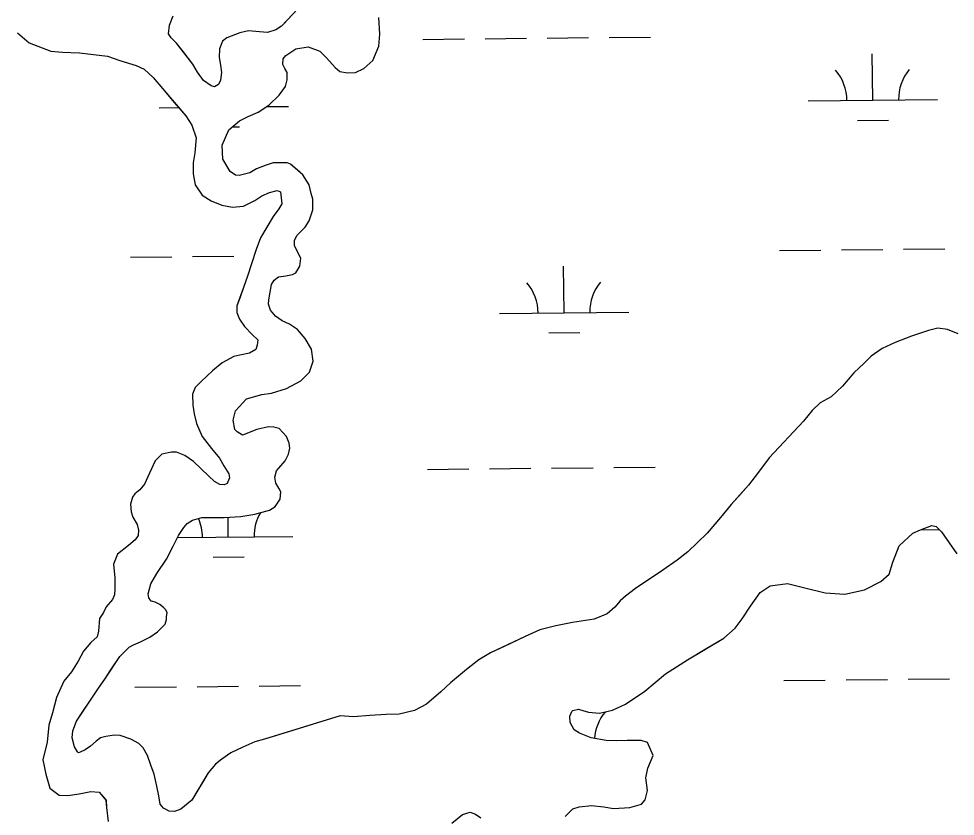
# Model space of a CAD drawing. Extents: x 3734862 to 3772949, y 391520 to 417239.
# Drawn here: x 3766192 to 3766916, y 406571 to 407188 of the extents above; entities that cross this region are included whole.
import ezdxf

# ---------------------------------------------------------------- set-up
doc = ezdxf.new("R2010")
doc.units = 0
doc.layers.add('V-TOPO-SHOR', color=7, linetype='Continuous')
doc.layers.add('V-WETL-SWMP', color=7, linetype='Continuous')

msp = doc.modelspace()

# ---------------------------------------------------------------- linework, layer by layer
at = {"layer": 'V-TOPO-SHOR'}
for points in [[(3766401.85, 407189.56), (3766395.15, 407182.54), (3766390.69, 407179.59), (3766384.39, 407177.76), (3766378.08, 407178.16), (3766369.56, 407178.93), (3766362.88, 407177.47), (3766352.86, 407173.43), (3766349.51, 407170.85), (3766347.27, 407164.93), (3766346.87, 407158.26), (3766347.96, 407152.32), (3766348.68, 407146.76), (3766347.92, 407140.83), (3766346.42, 407137.5), (3766343.45, 407135.66), (3766340.86, 407136.41), (3766334.94, 407140.51), (3766330.15, 407146.83), (3766326.47, 407153.15), (3766319.09, 407162.81), (3766313.92, 407169.5), (3766309.86, 407173.6), (3766307.65, 407176.57), (3766308.42, 407183.24), (3766311.41, 407190.64)], [(3766369.31, 407112.58), (3766377.11, 407115.89), (3766385.28, 407121.41), (3766393.47, 407129.17), (3766398.31, 407135.82), (3766399.44, 407141.01), (3766399.46, 407146.57), (3766397.62, 407149.91), (3766396.15, 407152.88), (3766396.54, 407157.33), (3766398.4, 407159.92), (3766406.21, 407165.08), (3766415.85, 407166.52), (3766424.73, 407163.15), (3766429.9, 407157.94), (3766436.55, 407150.51), (3766440.24, 407147.53), (3766446.17, 407146.39), (3766452.47, 407146.74), (3766458.79, 407149.68), (3766465.85, 407155.95), (3766470.34, 407167.06), (3766471.12, 407176.32), (3766470.43, 407189.3)], [(3766190.89, 407177.39), (3766200.12, 407169.57), (3766216.78, 407163.2), (3766225.67, 407162.42), (3766239.02, 407162), (3766260.51, 407159.33), (3766270.13, 407155.96), (3766282.72, 407152.2), (3766289.01, 407149.21), (3766296.03, 407142.88), (3766303.04, 407134.33), (3766312.27, 407123.54), (3766321.12, 407113.13), (3766325.92, 407106.07), (3766329.21, 407096.05), (3766328.06, 407084.56), (3766326.92, 407076.78), (3766326.88, 407068.26), (3766328.33, 407059.73), (3766333.87, 407051.92), (3766340.89, 407047.45), (3766349.03, 407044.08), (3766357.18, 407042.57), (3766365.71, 407043.28), (3766374.62, 407047.69), (3766379.83, 407051.38), (3766385.77, 407053.95), (3766391.71, 407055.41), (3766394.3, 407054.29), (3766395.37, 407045.01), (3766393.14, 407041.32), (3766388.66, 407035.4), (3766378.96, 407018.76), (3766375.59, 407009.88), (3766371.84, 406998.77), (3766368.84, 406989.14), (3766365.84, 406980.26), (3766362.85, 406972.11), (3766360.6, 406966.19), (3766360.58, 406961), (3766362.78, 406955.81), (3766366.47, 406950.23), (3766372.38, 406943.91), (3766376.81, 406939.81), (3766376.42, 406935.73), (3766375.3, 406932.4), (3766370.47, 406929.46), (3766363.05, 406928), (3766358.23, 406926.91), (3766349.31, 406922.12), (3766341.87, 406915.85), (3766332.95, 406907.73), (3766328.48, 406902.93), (3766326.24, 406897.75), (3766326.58, 406889.22), (3766327.66, 406882.54), (3766329.49, 406875.12), (3766333.9, 406865.1), (3766340.9, 406855.8), (3766347.18, 406848.36), (3766350.49, 406842.42), (3766354.54, 406836.1), (3766354.91, 406833.14), (3766353.04, 406828.7), (3766350.81, 406827.6)], [(3766306.3, 406723.6), (3766306.31, 406725.83), (3766306.69, 406728.79), (3766305.96, 406730.27), (3766305.59, 406731.02), (3766304.11, 406732.51), (3766301.16, 406735.11), (3766297.45, 406736.98), (3766295.6, 406737.36), (3766294.49, 406737.73), (3766292.65, 406740.33), (3766291.92, 406743.3), (3766294.17, 406751.08), (3766298.65, 406759.22), (3766306.11, 406770.31), (3766311.33, 406780.3), (3766315.44, 406788.43), (3766319.54, 406794.72), (3766322.15, 406797.68), (3766326.24, 406800.26), (3766333.66, 406802.45), (3766341.07, 406802.42), (3766350.71, 406802.39), (3766363.69, 406803.08), (3766374.45, 406804.89), (3766385.95, 406808.19), (3766390.04, 406810.76), (3766391.15, 406811.87), (3766394.13, 406816.68), (3766394.53, 406822.24), (3766393.06, 406825.21), (3766390.85, 406828.92), (3766390.12, 406833.75), (3766391.25, 406838.56), (3766397.95, 406846.32), (3766400.57, 406851.5), (3766401.7, 406855.94), (3766400.97, 406860.02), (3766399.14, 406865.22), (3766393.23, 406871.17), (3766389.16, 406872.3), (3766385.08, 406872.69), (3766376.18, 406870.5), (3766365.04, 406866.09), (3766360.97, 406868.7), (3766359.12, 406870.56), (3766357.67, 406877.61), (3766359.55, 406885.02), (3766368.11, 406894.25), (3766379.98, 406897.54), (3766387.4, 406898.62), (3766398.91, 406902.29), (3766410.05, 406908.18), (3766416.75, 406914.83), (3766419.75, 406923.34), (3766418.3, 406932.61), (3766413.51, 406940.79), (3766407.61, 406947.85), (3766401.32, 406951.95), (3766395.77, 406954.57), (3766390.6, 406958.29), (3766386.53, 406962.76), (3766385.07, 406967.58), (3766385.45, 406970.92), (3766387.35, 406982.77), (3766389.59, 406986.1), (3766392.93, 406988.68), (3766398.5, 406989.4), (3766403.69, 406990.49), (3766406.29, 406991.6), (3766409.27, 406996.77), (3766410.04, 407003.07), (3766407.83, 407007.53), (3766405.26, 407012.73), (3766405.27, 407016.8), (3766407.14, 407020.51), (3766413.47, 407027.15), (3766416.45, 407031.96), (3766419.45, 407040.48), (3766419.48, 407048.63), (3766418.01, 407053.09), (3766416.56, 407059.76), (3766414.35, 407063.48), (3766411.77, 407067.57), (3766409.18, 407069.8), (3766402.16, 407075.76), (3766399.57, 407076.88), (3766395.49, 407076.89), (3766388.82, 407076.92), (3766382.51, 407074.72), (3766375.83, 407072.15), (3766370.63, 407069.2), (3766362.47, 407067.01), (3766359.5, 407067.39), (3766355.43, 407070), (3766349.91, 407079.66), (3766349.21, 407090.41), (3766354.44, 407102.26), (3766362.63, 407109.27), (3766369.31, 407112.58)], [(3766918.4, 406944.43), (3766910.25, 406947.8), (3766902.84, 406948.94), (3766895.42, 406947.11), (3766882.43, 406942.71), (3766869.81, 406937.94), (3766859.78, 406933.16), (3766851.23, 406927.26), (3766845.66, 406921.72), (3766837.84, 406914.34), (3766828.91, 406903.99), (3766820.35, 406895.87), (3766811.81, 406891.09), (3766805.48, 406885.18), (3766798.78, 406877.05), (3766772.35, 406848.6), (3766764.16, 406837.52), (3766756.33, 406827.54), (3766748.52, 406818.67), (3766742.93, 406812.39), (3766734.74, 406802.41), (3766724.31, 406790.22), (3766709.43, 406775.82), (3766701.25, 406769.55), (3766690.1, 406761.81), (3766680.81, 406755.54), (3766668.92, 406747.43), (3766661.11, 406741.53), (3766657.02, 406737.84), (3766652.93, 406733.03), (3766646.97, 406727.87), (3766636.95, 406723.83), (3766620.26, 406721.3), (3766607.28, 406718.75), (3766595.03, 406715.46), (3766583.52, 406710.32), (3766571.64, 406704.8), (3766556.78, 406697.82), (3766547.87, 406692.29), (3766538.2, 406684.91), (3766525.93, 406674.58), (3766518.49, 406667.56), (3766507.33, 406657.97), (3766498.05, 406653.18), (3766486.17, 406650.26), (3766476.17, 406649.93), (3766463.56, 406649.24), (3766450.95, 406648.17), (3766440.57, 406648.95), (3766393.81, 406634.67), (3766381.94, 406631.01), (3766374.52, 406628.82), (3766365.23, 406624.78), (3766355.95, 406620.36), (3766348.89, 406615.57), (3766344.05, 406611.51), (3766338.47, 406604.86), (3766333.99, 406597.46), (3766330.64, 406591.92), (3766325.79, 406583.78), (3766317.23, 406576.77), (3766312.41, 406574.93), (3766308.33, 406575.32), (3766303.89, 406577.56), (3766301.31, 406580.54), (3766300.22, 406587.21), (3766298.77, 406594.63), (3766296.58, 406603.91), (3766294.01, 406610.96), (3766291.45, 406618.38), (3766288.13, 406624.33), (3766284.81, 406627.67), (3766278.52, 406631.04), (3766270.37, 406633.66), (3766265.93, 406634.05), (3766259.25, 406632.96), (3766255.17, 406631.86), (3766251.82, 406629.28), (3766247.36, 406625.59), (3766243.27, 406622.64), (3766239.56, 406620.8), (3766238.07, 406620.44), (3766237.33, 406621.18), (3766235.12, 406624.9), (3766233.3, 406631.95), (3766233.69, 406637.51), (3766236.68, 406644.91), (3766241.53, 406652.3), (3766247.5, 406661.18), (3766253.09, 406669.68), (3766259.05, 406678.19), (3766262.78, 406683.73), (3766270.23, 406694.83), (3766277.31, 406702.21), (3766280.65, 406704.05), (3766286.22, 406706.26), (3766293.27, 406709.93), (3766299.22, 406713.99), (3766305.18, 406719.9), (3766306.3, 406723.6)], [(3766350.81, 406827.6), (3766347.47, 406827.98), (3766343.4, 406830.22), (3766338.6, 406834.68), (3766327.15, 406845.85), (3766320.5, 406850.32), (3766313.83, 406852.94), (3766310.13, 406852.96), (3766302.71, 406851.5), (3766297.5, 406846.33), (3766293.01, 406836.71), (3766289.27, 406828.2), (3766285.55, 406823.77), (3766281.83, 406820.81), (3766279.97, 406818.23), (3766278.47, 406812.67), (3766278.81, 406806.74), (3766280.28, 406802.65), (3766283.6, 406797.08), (3766284.69, 406792.63), (3766284.31, 406788.55), (3766282.07, 406785.23), (3766276.86, 406780.8), (3766268.31, 406774.16), (3766265.32, 406766.38), (3766266.39, 406755.63), (3766266.36, 406747.48), (3766265.97, 406742.66), (3766264.47, 406738.96), (3766259.63, 406733.42), (3766257.39, 406728.98), (3766254.41, 406724.17), (3766253.63, 406714.53), (3766252.5, 406710.09), (3766247.66, 406705.66), (3766242.08, 406699.01), (3766237.97, 406691.24), (3766232.75, 406683.1), (3766226.79, 406675.72), (3766221.18, 406663.13), (3766218.17, 406651.28), (3766215.17, 406641.66), (3766214.01, 406628.68), (3766210.62, 406614.98), (3766212.8, 406603.85), (3766216.1, 406593.09), (3766223.12, 406587.51), (3766229.79, 406587.48), (3766238.7, 406588.56), (3766247.6, 406590.38), (3766254.27, 406589.98), (3766259.44, 406583.66), (3766259.78, 406578.1), (3766261.23, 406567.34)], [(3766620.45, 406577.1), (3766625.28, 406578.57), (3766634.92, 406579.64), (3766644.55, 406578.49), (3766651.96, 406577.35), (3766664.57, 406578.05), (3766673.48, 406580.61), (3766676.46, 406583.93), (3766678.33, 406591.34), (3766676.89, 406600.98), (3766678.4, 406608.39), (3766682.52, 406618.38), (3766678.11, 406628.41), (3766673.29, 406629.91), (3766662.54, 406629.95), (3766654.02, 406629.61), (3766646.23, 406630.01), (3766634.75, 406631.91), (3766625.5, 406635.65), (3766621.43, 406638.26), (3766618.48, 406643.83), (3766618.13, 406648.65), (3766619.63, 406652.35), (3766620.37, 406653.09), (3766624.83, 406654.19), (3766628.16, 406653.06), (3766632.6, 406651.93), (3766641.12, 406651.16), (3766651.14, 406653.35), (3766661.17, 406658.13), (3766676.03, 406668.08), (3766692.02, 406681.36), (3766709.11, 406692.42), (3766722.86, 406700.52), (3766737.35, 406708.99), (3766745.91, 406716.74), (3766751.49, 406724.14), (3766757.83, 406733.75), (3766765.29, 406744.47), (3766773.09, 406749.63), (3766786.44, 406751.43), (3766799.77, 406748.05), (3766815.7, 406744.28), (3766830.89, 406743.11), (3766846.1, 406746.39), (3766858.73, 406753.01), (3766865.05, 406758.55), (3766868.05, 406767.8), (3766872.92, 406780.39), (3766883.34, 406790.36), (3766889.28, 406792.93), (3766898.19, 406796.23), (3766901.52, 406795.48), (3766905.58, 406791.39), (3766917.38, 406774.29)], [(3766527, 406565.97), (3766535.18, 406572.6), (3766541.12, 406574.43), (3766545.19, 406572.94), (3766549.26, 406569.96)], [(3766614.5, 406571.19), (3766620.45, 406577.1)]]:
    msp.add_lwpolyline(points, dxfattribs=at)
at = {"layer": 'V-WETL-SWMP'}
for p, q in [((3766504.56, 407172.29), (3766536.56, 407172.62)), ((3766552.56, 407172.79), (3766584.56, 407173.13)), ((3766600.55, 407173.3), (3766632.55, 407173.64)), ((3766648.55, 407173.81), (3766680.55, 407174.14)), ((3766852.39, 407125.21), (3766852.01, 407161.21)), ((3766802.39, 407124.69), (3766902.39, 407125.74)), ((3766300.51, 407119.39), (3766315.65, 407119.55)), ((3766383.58, 407120.26), (3766400.51, 407120.44)), ((3766840.56, 407109.66), (3766864.55, 407109.91)), ((3766357.12, 407104.55), (3766362.67, 407104.61)), ((3766780.21, 407009.01), (3766812.21, 407009.35)), ((3766828.2, 407009.52), (3766860.2, 407009.86)), ((3766876.2, 407010.03), (3766908.2, 407010.37)), ((3766278.33, 407003.71), (3766310.33, 407004.05)), ((3766326.32, 407004.22), (3766358.32, 407004.56)), ((3766613.64, 406960.82), (3766613.26, 406996.82)), ((3766563.65, 406960.29), (3766663.64, 406961.35)), ((3766601.81, 406945.27), (3766625.81, 406945.52)), ((3766508.07, 406839.63), (3766540.07, 406839.97)), ((3766556.07, 406840.14), (3766588.07, 406840.47)), ((3766604.07, 406840.64), (3766636.07, 406840.98)), ((3766652.07, 406841.15), (3766684.06, 406841.49)), ((3766354.03, 406787.26), (3766353.86, 406802.56)), ((3766889.23, 406792.91), (3766903.91, 406793.07)), ((3766314.64, 406786.84), (3766404.02, 406787.79)), ((3766342.19, 406771.7), (3766366.19, 406771.95)), ((3766377.84, 406672.07), (3766409.83, 406672.41)), ((3766783.72, 406676.36), (3766815.72, 406676.7)), ((3766831.72, 406676.86), (3766863.72, 406677.2)), ((3766879.72, 406677.37), (3766911.71, 406677.71)), ((3766281.84, 406671.06), (3766313.84, 406671.39)), ((3766329.84, 406671.56), (3766361.84, 406671.9))]:
    msp.add_line(p, q, dxfattribs=at)
for points in [[(3766407.81, 407195.84), (3766395.15, 407182.54), (3766390.69, 407179.59), (3766384.39, 407177.76), (3766378.08, 407178.16), (3766369.56, 407178.93), (3766362.88, 407177.47), (3766352.86, 407173.43), (3766349.51, 407170.85), (3766347.27, 407164.93), (3766346.87, 407158.26), (3766347.96, 407152.32), (3766348.68, 407146.76), (3766347.92, 407140.83), (3766346.42, 407137.5), (3766343.45, 407135.66), (3766340.86, 407136.41), (3766334.94, 407140.51), (3766330.15, 407146.83), (3766326.46, 407153.15), (3766313.92, 407169.5), (3766309.86, 407173.6), (3766307.65, 407176.57), (3766308.42, 407183.24), (3766311.41, 407190.64)], [(3766398.4, 407159.92), (3766406.21, 407165.08), (3766415.85, 407166.52), (3766424.73, 407163.15), (3766429.9, 407157.94), (3766436.55, 407150.5), (3766440.24, 407147.52), (3766446.17, 407146.39), (3766452.47, 407146.74), (3766458.79, 407149.68), (3766465.85, 407155.95), (3766470.34, 407167.06), (3766471.12, 407176.32), (3766470.43, 407189.3)], [(3766190.89, 407177.38), (3766200.12, 407169.57), (3766216.78, 407163.2), (3766225.67, 407162.42), (3766239.02, 407162), (3766260.51, 407159.33), (3766270.13, 407155.95), (3766282.72, 407152.2), (3766289.01, 407149.21), (3766296.03, 407142.88), (3766303.04, 407134.33), (3766321.12, 407113.13), (3766325.92, 407106.07), (3766329.21, 407096.05), (3766328.06, 407084.56), (3766326.92, 407076.78), (3766326.88, 407068.26), (3766328.33, 407059.73), (3766333.87, 407051.92), (3766340.89, 407047.45), (3766349.03, 407044.08), (3766357.18, 407042.57), (3766365.71, 407043.28), (3766374.62, 407047.69), (3766379.83, 407051.38), (3766385.77, 407053.95), (3766391.71, 407055.41), (3766394.29, 407054.29), (3766395.37, 407045.02), (3766393.13, 407041.32), (3766388.66, 407035.4), (3766378.96, 407018.76), (3766375.59, 407009.88), (3766371.84, 406998.77), (3766368.84, 406989.14), (3766365.84, 406980.26), (3766360.6, 406966.19), (3766360.58, 406961), (3766362.78, 406955.8), (3766366.47, 406950.23), (3766372.38, 406943.91), (3766376.81, 406939.81), (3766376.42, 406935.74), (3766375.3, 406932.4), (3766370.47, 406929.46), (3766363.05, 406928), (3766358.23, 406926.91), (3766349.31, 406922.12), (3766341.87, 406915.85), (3766332.95, 406907.73), (3766328.48, 406902.93), (3766326.24, 406897.75), (3766326.58, 406889.22), (3766327.66, 406882.54), (3766329.49, 406875.12), (3766333.9, 406865.1), (3766340.91, 406855.8), (3766347.18, 406848.37), (3766350.49, 406842.42), (3766354.54, 406836.1), (3766354.91, 406833.14), (3766353.04, 406828.7), (3766350.81, 406827.59), (3766347.47, 406827.98), (3766343.4, 406830.22), (3766338.6, 406834.68), (3766327.15, 406845.85), (3766320.5, 406850.32), (3766313.83, 406852.94), (3766310.13, 406852.95), (3766302.71, 406851.5), (3766297.5, 406846.33), (3766293.01, 406836.71), (3766289.27, 406828.2), (3766285.55, 406823.76), (3766281.83, 406820.81), (3766279.97, 406818.23), (3766278.47, 406812.67), (3766278.81, 406806.74), (3766280.28, 406802.66), (3766283.6, 406797.08), (3766284.69, 406792.63), (3766284.31, 406788.55), (3766282.07, 406785.23), (3766276.86, 406780.8)], [(3766305.59, 406731.02), (3766304.11, 406732.51), (3766301.16, 406735.11), (3766297.46, 406736.98), (3766295.6, 406737.36), (3766294.49, 406737.73), (3766292.65, 406740.33), (3766291.92, 406743.3), (3766294.17, 406751.08), (3766298.65, 406759.22), (3766306.11, 406770.31), (3766311.33, 406780.3), (3766315.44, 406788.43), (3766319.54, 406794.72), (3766322.15, 406797.68), (3766326.24, 406800.26), (3766333.66, 406802.45), (3766350.71, 406802.39), (3766363.69, 406803.08), (3766374.44, 406804.89), (3766385.95, 406808.18), (3766390.04, 406810.76), (3766391.15, 406811.87), (3766394.14, 406816.68), (3766394.53, 406822.24), (3766393.06, 406825.21), (3766390.85, 406828.92), (3766390.12, 406833.75), (3766391.25, 406838.56), (3766397.95, 406846.32), (3766400.57, 406851.5), (3766401.7, 406855.94), (3766400.97, 406860.02), (3766399.14, 406865.22), (3766393.23, 406871.17), (3766389.16, 406872.3), (3766385.08, 406872.69), (3766376.18, 406870.5), (3766365.04, 406866.09), (3766360.97, 406868.7), (3766359.12, 406870.56), (3766357.67, 406877.61), (3766359.55, 406885.02), (3766368.11, 406894.25), (3766379.98, 406897.54), (3766387.4, 406898.63), (3766398.91, 406902.29), (3766410.05, 406908.18), (3766416.75, 406914.83), (3766419.75, 406923.34), (3766418.3, 406932.61), (3766413.51, 406940.79), (3766407.61, 406947.85), (3766401.32, 406951.95), (3766395.77, 406954.57), (3766390.6, 406958.29), (3766386.53, 406962.76), (3766385.07, 406967.58), (3766385.45, 406970.92), (3766387.35, 406982.77), (3766389.59, 406986.1), (3766392.93, 406988.68), (3766398.5, 406989.4), (3766403.69, 406990.49), (3766406.29, 406991.6), (3766409.27, 406996.77), (3766410.04, 407003.07), (3766405.26, 407012.73), (3766405.27, 407016.81), (3766407.14, 407020.51), (3766413.47, 407027.15), (3766416.45, 407031.96), (3766419.45, 407040.48), (3766419.48, 407048.63), (3766418.01, 407053.09), (3766416.56, 407059.76), (3766411.77, 407067.57), (3766402.16, 407075.76), (3766399.57, 407076.88), (3766388.82, 407076.92), (3766382.51, 407074.72), (3766375.83, 407072.15), (3766370.63, 407069.2), (3766362.46, 407067.01), (3766359.5, 407067.39), (3766355.43, 407070), (3766349.91, 407079.66), (3766349.21, 407090.41), (3766354.44, 407102.26), (3766362.62, 407109.27), (3766369.31, 407112.58), (3766377.11, 407115.89), (3766385.28, 407121.41), (3766393.47, 407129.17), (3766398.31, 407135.82), (3766399.44, 407141.01), (3766399.46, 407146.57), (3766397.62, 407149.91), (3766396.15, 407152.88), (3766396.54, 407157.33), (3766398.4, 407159.92)], [(3766918.4, 406944.43), (3766910.25, 406947.8), (3766902.84, 406948.94), (3766895.42, 406947.11), (3766882.43, 406942.71), (3766869.81, 406937.94), (3766859.78, 406933.16), (3766851.24, 406927.26), (3766845.66, 406921.72), (3766837.84, 406914.34), (3766828.91, 406903.99), (3766820.35, 406895.87), (3766811.81, 406891.09), (3766805.48, 406885.18), (3766798.78, 406877.05), (3766772.35, 406848.61), (3766764.16, 406837.52), (3766756.33, 406827.54), (3766742.93, 406812.39), (3766734.74, 406802.41), (3766724.31, 406790.22), (3766709.43, 406775.82), (3766701.25, 406769.55), (3766690.1, 406761.81), (3766668.92, 406747.43), (3766661.11, 406741.53), (3766657.02, 406737.84), (3766652.93, 406733.04), (3766646.97, 406727.87), (3766636.95, 406723.83), (3766620.26, 406721.3), (3766607.28, 406718.75), (3766595.03, 406715.46), (3766583.52, 406710.32), (3766556.78, 406697.81), (3766547.87, 406692.29), (3766538.2, 406684.91), (3766525.93, 406674.58), (3766518.49, 406667.56), (3766507.33, 406657.97), (3766498.05, 406653.18), (3766486.17, 406650.26), (3766476.16, 406649.93), (3766463.56, 406649.24), (3766450.95, 406648.17), (3766440.58, 406648.95), (3766381.94, 406631.01), (3766374.52, 406628.82), (3766365.23, 406624.78), (3766355.95, 406620.36), (3766348.89, 406615.57), (3766344.06, 406611.51), (3766338.47, 406604.86), (3766325.79, 406583.78), (3766317.23, 406576.77), (3766312.41, 406574.93), (3766308.33, 406575.32), (3766303.89, 406577.56), (3766301.31, 406580.54), (3766300.22, 406587.21), (3766298.77, 406594.63), (3766296.58, 406603.91), (3766294.01, 406610.96), (3766291.45, 406618.38), (3766288.13, 406624.33), (3766284.81, 406627.67), (3766278.52, 406631.04), (3766270.37, 406633.66), (3766265.93, 406634.05), (3766259.25, 406632.96), (3766255.17, 406631.86), (3766251.82, 406629.28), (3766247.36, 406625.59), (3766243.27, 406622.64), (3766239.56, 406620.8), (3766238.07, 406620.44), (3766237.33, 406621.18), (3766235.12, 406624.9), (3766233.3, 406631.95), (3766233.69, 406637.51), (3766236.68, 406644.91), (3766253.09, 406669.68), (3766259.05, 406678.19), (3766270.23, 406694.82), (3766277.31, 406702.21), (3766280.65, 406704.05), (3766286.22, 406706.26), (3766293.27, 406709.93), (3766299.22, 406713.99), (3766305.17, 406719.9), (3766306.3, 406723.6), (3766306.31, 406725.83), (3766306.69, 406728.79), (3766305.59, 406731.02)], [(3766620.37, 406653.09), (3766624.82, 406654.19), (3766628.16, 406653.06), (3766632.6, 406651.93), (3766641.12, 406651.16), (3766651.14, 406653.35), (3766661.17, 406658.13), (3766676.03, 406668.08), (3766692.02, 406681.36), (3766709.12, 406692.42), (3766737.35, 406708.99), (3766745.91, 406716.74), (3766751.49, 406724.14), (3766757.83, 406733.75), (3766765.29, 406744.47), (3766773.09, 406749.63), (3766786.44, 406751.43), (3766799.77, 406748.05), (3766815.7, 406744.28), (3766830.89, 406743.11), (3766846.1, 406746.39), (3766858.73, 406753.01), (3766865.05, 406758.55), (3766868.05, 406767.8), (3766872.92, 406780.39), (3766883.34, 406790.36), (3766889.28, 406792.93), (3766898.19, 406796.23), (3766901.52, 406795.48), (3766905.58, 406791.39), (3766917.38, 406774.29)], [(3766276.86, 406780.8), (3766268.31, 406774.16), (3766265.32, 406766.39), (3766266.39, 406755.63), (3766266.36, 406747.48), (3766265.97, 406742.66), (3766264.47, 406738.96), (3766259.63, 406733.42), (3766257.39, 406728.98), (3766254.41, 406724.17), (3766253.63, 406714.53), (3766252.5, 406710.09), (3766247.66, 406705.66), (3766242.08, 406699.01), (3766237.97, 406691.24), (3766232.75, 406683.1), (3766226.79, 406675.71), (3766221.19, 406663.13), (3766218.17, 406651.28), (3766215.17, 406641.66), (3766214.01, 406628.68), (3766210.62, 406614.98), (3766212.81, 406603.85), (3766216.1, 406593.09), (3766223.12, 406587.51), (3766229.79, 406587.48), (3766238.69, 406588.56), (3766247.6, 406590.38), (3766254.27, 406589.98), (3766259.43, 406583.66), (3766259.78, 406578.1), (3766261.23, 406567.34)], [(3766614.5, 406571.19), (3766620.45, 406577.1), (3766625.28, 406578.57), (3766634.92, 406579.64), (3766644.55, 406578.49), (3766651.96, 406577.35), (3766664.57, 406578.04), (3766673.48, 406580.61), (3766676.45, 406583.93), (3766678.33, 406591.34), (3766676.89, 406600.98), (3766678.4, 406608.39), (3766682.52, 406618.38), (3766678.1, 406628.41), (3766673.29, 406629.91), (3766662.54, 406629.95), (3766654.02, 406629.61), (3766646.23, 406630.01), (3766634.75, 406631.91), (3766625.5, 406635.65), (3766621.43, 406638.26), (3766618.48, 406643.83), (3766618.13, 406648.65), (3766619.63, 406652.35), (3766620.37, 406653.09)], [(3766527, 406565.96), (3766535.18, 406572.6), (3766541.12, 406574.44), (3766545.19, 406572.94), (3766549.26, 406569.96)]]:
    msp.add_lwpolyline(points, dxfattribs=at)
for centre, start, end in [((3766797.15, 407125.11), 359.83336, 41.37702), ((3766907.63, 407126.27), 139.83336, 181.37702), ((3766558.4, 406960.71), 359.83336, 41.37702), ((3766668.88, 406961.88), 139.83336, 181.37702), ((3766409.26, 406788.32), 149.5887, 181.37702), ((3766298.78, 406787.15), 359.83336, 24.27483), ((3766672.39, 406629.22), 139.83336, 176.29755)]:
    msp.add_arc(centre, 35.25, start, end, dxfattribs=at)

doc.saveas('drawing.dxf')
